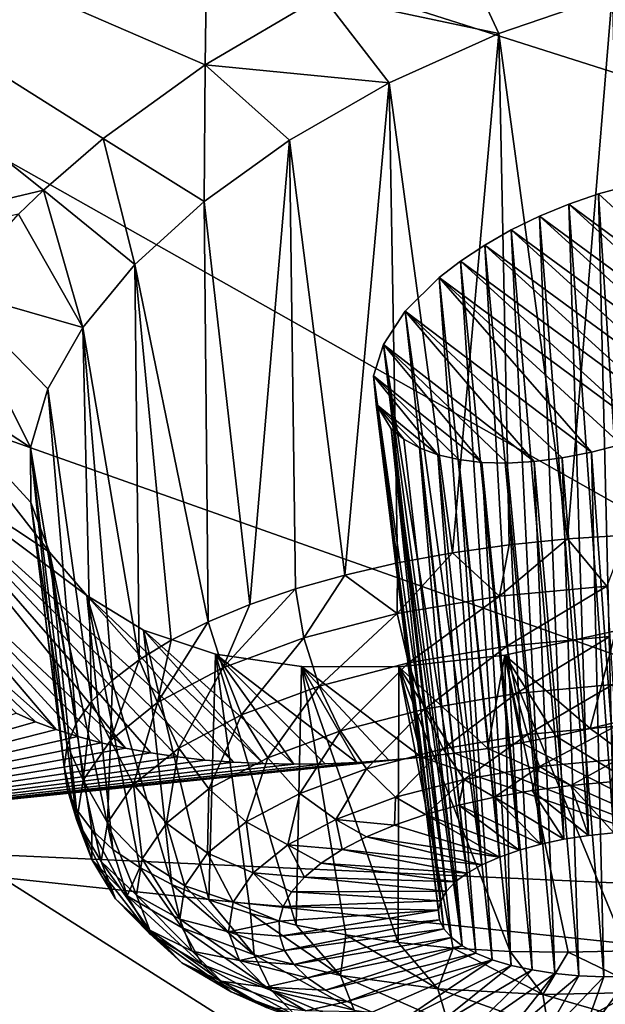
# Model space of a CAD drawing. Header units: metres. Extents: x -90 to 304, y -90 to 74.
# Tile 523 of 570: x 279.29 to 280.78, y 11.29 to 13.8. Entities that reach past the tile are written whole.
import ezdxf

# ---------------------------------------------------------------- set-up
doc = ezdxf.new("R2010")
doc.units = ezdxf.units.M
doc.layers.add('solid_21662050_350', color=7, linetype='CONTINUOUS')

msp = doc.modelspace()

# ---------------------------------------------------------------- linework, layer by layer
at = {"layer": 'solid_21662050_350'}
for points in [[(277.237579, 16.038656, 194.363098), (276.348846, 15.082067, 197.021774), (283.891937, 12.680805, 197.314789)], [(277.237579, 16.038656, 194.363098), (283.891937, 12.680805, 197.314789), (284.863373, 13.865532, 194.022339)], [(279.763, 13.682873, 149.396454), (277.98645, 14.453236, 147.214203), (279.78598, 15.352606, 146.836929)], [(280.060974, 13.859148, 149.284683), (279.763, 13.682873, 149.396454), (279.78598, 15.352606, 146.836929)], [(276.348846, 15.082067, 197.021774), (275.246063, 14.151441, 199.608353), (282.648102, 11.525713, 200.524902)], [(276.348846, 15.082067, 197.021774), (282.648102, 11.525713, 200.524902), (283.891937, 12.680805, 197.314789)], [(277.099335, 12.826838, 149.349594), (277.98645, 14.453236, 147.214203), (279.351044, 13.363732, 149.677231)], [(279.503052, 13.49483, 149.5513), (279.351044, 13.363732, 149.677231), (277.98645, 14.453236, 147.214203)], [(279.763, 13.682873, 149.396454), (279.503052, 13.49483, 149.5513), (277.98645, 14.453236, 147.214203)], [(275.246063, 14.151441, 199.608353), (273.935791, 13.252258, 202.10759), (281.139526, 10.40743, 203.632797)], [(275.246063, 14.151441, 199.608353), (281.139526, 10.40743, 203.632797), (282.648102, 11.525713, 200.524902)], [(280.510895, 13.762985, 149.689606), (280.060974, 13.859148, 149.284683), (280.392334, 14.018395, 149.221786)], [(280.510895, 13.762985, 149.689606), (280.392334, 14.018395, 149.221786), (280.799713, 13.862007, 149.698273)], [(280.231445, 13.636782, 149.731216), (279.763, 13.682873, 149.396454), (280.060974, 13.859148, 149.284683)], [(280.231445, 13.636782, 149.731216), (280.060974, 13.859148, 149.284683), (280.510895, 13.762985, 149.689606)], [(280.510895, 13.762985, 149.689606), (280.799713, 13.862007, 149.698273), (280.685852, 12.4741, 149.263397)], [(280.799713, 13.862007, 149.698273), (280.835632, 12.483336, 149.258499), (280.685852, 12.4741, 149.263397)], [(280.231445, 13.636782, 149.731216), (280.510895, 13.762985, 149.689606), (280.392883, 12.438678, 149.316635)], [(280.510895, 13.762985, 149.689606), (280.53772, 12.45916, 149.282852), (280.392883, 12.438678, 149.316635)], [(280.510895, 13.762985, 149.689606), (280.685852, 12.4741, 149.263397), (280.53772, 12.45916, 149.282852)], [(279.760437, 13.334905, 149.94902), (279.503052, 13.49483, 149.5513), (279.763, 13.682873, 149.396454)], [(279.760437, 13.334905, 149.94902), (279.763, 13.682873, 149.396454), (279.9776, 13.491232, 149.820145)], [(279.9776, 13.491232, 149.820145), (279.763, 13.682873, 149.396454), (280.231445, 13.636782, 149.731216)], [(279.9776, 13.491232, 149.820145), (280.231445, 13.636782, 149.731216), (280.119293, 12.382049, 149.425598)], [(280.231445, 13.636782, 149.731216), (280.252899, 12.41288, 149.364395), (280.119293, 12.382049, 149.425598)], [(280.231445, 13.636782, 149.731216), (280.392883, 12.438678, 149.316635), (280.252899, 12.41288, 149.364395)], [(279.58432, 13.173915, 150.110245), (279.351044, 13.363732, 149.677231), (279.503052, 13.49483, 149.5513)], [(279.58432, 13.173915, 150.110245), (279.503052, 13.49483, 149.5513), (279.760437, 13.334905, 149.94902)], [(279.760437, 13.334905, 149.94902), (279.9776, 13.491232, 149.820145), (279.877075, 12.306686, 149.58551)], [(279.9776, 13.491232, 149.820145), (279.993561, 12.34652, 149.499573), (279.877075, 12.306686, 149.58551)], [(279.9776, 13.491232, 149.820145), (280.119293, 12.382049, 149.425598), (279.993561, 12.34652, 149.499573)], [(277.099335, 12.826838, 149.349594), (279.351044, 13.363732, 149.677231), (279.287537, 13.302417, 149.740768)], [(279.451416, 13.013217, 150.296738), (279.287537, 13.302417, 149.740768), (279.351044, 13.363732, 149.677231)], [(279.451416, 13.013217, 150.296738), (279.351044, 13.363732, 149.677231), (279.58432, 13.173915, 150.110245)], [(280.841095, 13.374863, 150.492126), (280.765198, 13.354047, 150.482117), (280.869324, 11.728746, 149.964188)], [(280.841095, 13.374863, 150.492126), (281.229889, 12.92782, 151.431885), (280.765198, 13.354047, 150.482117)], [(279.58432, 13.173915, 150.110245), (279.760437, 13.334905, 149.94902), (279.771088, 12.262981, 149.682465)], [(279.760437, 13.334905, 149.94902), (279.877075, 12.306686, 149.58551), (279.771088, 12.262981, 149.682465)], [(280.765198, 13.354047, 150.482117), (280.689331, 13.32806, 150.48053), (280.804047, 11.725038, 149.96553)], [(280.765198, 13.354047, 150.482117), (281.229889, 12.92782, 151.431885), (280.689331, 13.32806, 150.48053)], [(280.765198, 13.354047, 150.482117), (280.804047, 11.725038, 149.96553), (280.869324, 11.728746, 149.964188)], [(280.689331, 13.32806, 150.48053), (280.614685, 13.297217, 150.487518), (280.739655, 11.718222, 149.974792)], [(280.689331, 13.32806, 150.48053), (281.174561, 12.884921, 151.469513), (280.614685, 13.297217, 150.487518)], [(280.689331, 13.32806, 150.48053), (280.739655, 11.718222, 149.974792), (280.804047, 11.725038, 149.96553)], [(280.689331, 13.32806, 150.48053), (281.229889, 12.92782, 151.431885), (281.174561, 12.884921, 151.469513)], [(279.451416, 13.013217, 150.296738), (279.117188, 13.10891, 149.959534), (279.287537, 13.302417, 149.740768)], [(280.614685, 13.297217, 150.487518), (280.542755, 13.262071, 150.503067), (280.677277, 11.708421, 149.991821)], [(280.614685, 13.297217, 150.487518), (281.112213, 12.843683, 151.500595), (280.542755, 13.262071, 150.503067)], [(280.614685, 13.297217, 150.487518), (280.677277, 11.708421, 149.991821), (280.739655, 11.718222, 149.974792)], [(280.614685, 13.297217, 150.487518), (281.174561, 12.884921, 151.469513), (281.112213, 12.843683, 151.500595)], [(280.542755, 13.262071, 150.503067), (280.475281, 13.223518, 150.526794), (280.617981, 11.695795, 150.016312)], [(280.542755, 13.262071, 150.503067), (281.044312, 12.805279, 151.524094), (280.475281, 13.223518, 150.526794)], [(280.542755, 13.262071, 150.503067), (280.617981, 11.695795, 150.016312), (280.677277, 11.708421, 149.991821)], [(280.542755, 13.262071, 150.503067), (281.112213, 12.843683, 151.500595), (281.044312, 12.805279, 151.524094)], [(273.935791, 13.252258, 202.10759), (272.42572, 12.389817, 204.504761), (279.375671, 9.332899, 206.619156)], [(273.935791, 13.252258, 202.10759), (279.375671, 9.332899, 206.619156), (281.139526, 10.40743, 203.632797)], [(280.475281, 13.223518, 150.526794), (280.41391, 13.18266, 150.557785), (280.562744, 11.680566, 150.047852)], [(280.475281, 13.223518, 150.526794), (280.972534, 12.770712, 151.539307), (280.41391, 13.18266, 150.557785)], [(280.475281, 13.223518, 150.526794), (280.562744, 11.680566, 150.047852), (280.617981, 11.695795, 150.016312)], [(280.475281, 13.223518, 150.526794), (281.044312, 12.805279, 151.524094), (280.972534, 12.770712, 151.539307)], [(280.41391, 13.18266, 150.557785), (280.359528, 13.140433, 150.595062), (280.512543, 11.662992, 150.085922)], [(280.41391, 13.18266, 150.557785), (280.898224, 12.740561, 151.546051), (280.359528, 13.140433, 150.595062)], [(280.41391, 13.18266, 150.557785), (280.512543, 11.662992, 150.085922), (280.562744, 11.680566, 150.047852)], [(280.41391, 13.18266, 150.557785), (280.972534, 12.770712, 151.539307), (280.898224, 12.740561, 151.546051)], [(279.451416, 13.013217, 150.296738), (279.58432, 13.173915, 150.110245), (279.595215, 12.165914, 149.90509)], [(279.58432, 13.173915, 150.110245), (279.676788, 12.215885, 149.789383), (279.595215, 12.165914, 149.90509)], [(279.58432, 13.173915, 150.110245), (279.771088, 12.262981, 149.682465), (279.676788, 12.215885, 149.789383)], [(280.359528, 13.140433, 150.595062), (280.27301, 13.054514, 150.684937), (280.468231, 11.643373, 150.129837)], [(280.359528, 13.140433, 150.595062), (280.747162, 12.695174, 151.534317), (280.27301, 13.054514, 150.684937)], [(280.359528, 13.140433, 150.595062), (280.468231, 11.643373, 150.129837), (280.512543, 11.662992, 150.085922)], [(280.359528, 13.140433, 150.595062), (280.898224, 12.740561, 151.546051), (280.822693, 12.71528, 151.544327)], [(280.359528, 13.140433, 150.595062), (280.822693, 12.71528, 151.544327), (280.747162, 12.695174, 151.534317)], [(279.318115, 12.707067, 150.722168), (278.994537, 12.91981, 150.1996), (279.117188, 13.10891, 149.959534)], [(279.362518, 12.856588, 150.502411), (279.117188, 13.10891, 149.959534), (279.451416, 13.013217, 150.296738)], [(279.318115, 12.707067, 150.722168), (279.117188, 13.10891, 149.959534), (279.362518, 12.856588, 150.502411)], [(280.27301, 13.054514, 150.684937), (280.217133, 12.970097, 150.790054), (280.430542, 11.622052, 150.178864)], [(280.27301, 13.054514, 150.684937), (280.600952, 12.671272, 151.490768), (280.217133, 12.970097, 150.790054)], [(280.27301, 13.054514, 150.684937), (280.430542, 11.622052, 150.178864), (280.468231, 11.643373, 150.129837)], [(280.27301, 13.054514, 150.684937), (280.747162, 12.695174, 151.534317), (280.672852, 12.680466, 151.516312)], [(280.27301, 13.054514, 150.684937), (280.672852, 12.680466, 151.516312), (280.600952, 12.671272, 151.490768)], [(279.362518, 12.856588, 150.502411), (279.451416, 13.013217, 150.296738), (279.473572, 12.059559, 150.1577)], [(279.451416, 13.013217, 150.296738), (279.527222, 12.113613, 150.028305), (279.473572, 12.059559, 150.1577)], [(279.451416, 13.013217, 150.296738), (279.595215, 12.165914, 149.90509), (279.527222, 12.113613, 150.028305)], [(280.217133, 12.970097, 150.790054), (280.192108, 12.890238, 150.905426), (280.377594, 11.575754, 150.288818)], [(280.217133, 12.970097, 150.790054), (280.46817, 12.669397, 151.419159), (280.192108, 12.890238, 150.905426)], [(280.217133, 12.970097, 150.790054), (280.377594, 11.575754, 150.288818), (280.400177, 11.599377, 150.232162)], [(280.217133, 12.970097, 150.790054), (280.400177, 11.599377, 150.232162), (280.430542, 11.622052, 150.178864)], [(280.217133, 12.970097, 150.790054), (280.600952, 12.671272, 151.490768), (280.53241, 12.667598, 151.458191)], [(280.217133, 12.970097, 150.790054), (280.53241, 12.667598, 151.458191), (280.46817, 12.669397, 151.419159)], [(279.366302, 12.440505, 151.186111), (278.919373, 12.737014, 150.457214), (278.994537, 12.91981, 150.1996)], [(279.318939, 12.567384, 150.951569), (278.994537, 12.91981, 150.1996), (279.318115, 12.707067, 150.722168)], [(279.366302, 12.440505, 151.186111), (278.994537, 12.91981, 150.1996), (279.318939, 12.567384, 150.951569)], [(280.192108, 12.890238, 150.905426), (280.3573, 11.527267, 150.408295), (280.36322, 11.551579, 150.34787)], [(280.192108, 12.890238, 150.905426), (280.198425, 12.817513, 151.027023), (280.3573, 11.527267, 150.408295)], [(280.192108, 12.890238, 150.905426), (280.36322, 11.551579, 150.34787), (280.377594, 11.575754, 150.288818)], [(280.192108, 12.890238, 150.905426), (280.46817, 12.669397, 151.419159), (280.409027, 12.67655, 151.374344)], [(280.192108, 12.890238, 150.905426), (280.409027, 12.67655, 151.374344), (280.355743, 12.688893, 151.324371)], [(280.192108, 12.890238, 150.905426), (280.355743, 12.688893, 151.324371), (280.198425, 12.817513, 151.027023)], [(279.318115, 12.707067, 150.722168), (279.362518, 12.856588, 150.502411), (279.434845, 12.004341, 150.29184)], [(279.362518, 12.856588, 150.502411), (279.473572, 12.059559, 150.1577), (279.434845, 12.004341, 150.29184)], [(280.198425, 12.817513, 151.027023), (280.371033, 11.479883, 150.529144), (280.359924, 11.503234, 150.469055)], [(280.198425, 12.817513, 151.027023), (280.237213, 12.75476, 151.150772), (280.371033, 11.479883, 150.529144)], [(280.198425, 12.817513, 151.027023), (280.359924, 11.503234, 150.469055), (280.3573, 11.527267, 150.408295)], [(280.198425, 12.817513, 151.027023), (280.355743, 12.688893, 151.324371), (280.30896, 12.706218, 151.269943)], [(280.198425, 12.817513, 151.027023), (280.30896, 12.706218, 151.269943), (280.269135, 12.728368, 151.211594)], [(280.198425, 12.817513, 151.027023), (280.269135, 12.728368, 151.211594), (280.237213, 12.75476, 151.150772)], [(280.237213, 12.75476, 151.150772), (280.417847, 11.436845, 150.643127), (280.390442, 11.457633, 150.587494)], [(280.237213, 12.75476, 151.150772), (280.269135, 12.728368, 151.211594), (280.417847, 11.436845, 150.643127)], [(280.237213, 12.75476, 151.150772), (280.390442, 11.457633, 150.587494), (280.371033, 11.479883, 150.529144)], [(278.919373, 12.737014, 150.457214), (279.559937, 11.940471, 152.122116), (278.89267, 12.564909, 150.725204)], [(278.919373, 12.737014, 150.457214), (279.836212, 11.904655, 152.332993), (279.763153, 11.910411, 152.28334)], [(279.462006, 12.330047, 151.420609), (279.836212, 11.904655, 152.332993), (278.919373, 12.737014, 150.457214)], [(278.919373, 12.737014, 150.457214), (279.763153, 11.910411, 152.28334), (279.692688, 11.918329, 152.231552)], [(278.919373, 12.737014, 150.457214), (279.692688, 11.918329, 152.231552), (279.624908, 11.928363, 152.17778)], [(278.919373, 12.737014, 150.457214), (279.624908, 11.928363, 152.17778), (279.559937, 11.940471, 152.122116)], [(279.462006, 12.330047, 151.420609), (278.919373, 12.737014, 150.457214), (279.366302, 12.440505, 151.186111)], [(279.318115, 12.707067, 150.722168), (279.411499, 11.948566, 150.429276), (279.403748, 11.892844, 150.568481)], [(279.318939, 12.567384, 150.951569), (279.318115, 12.707067, 150.722168), (279.403748, 11.892844, 150.568481)], [(279.318115, 12.707067, 150.722168), (279.434845, 12.004341, 150.29184), (279.411499, 11.948566, 150.429276)], [(280.269135, 12.728368, 151.211594), (280.30896, 12.706218, 151.269943), (280.417847, 11.436845, 150.643127)], [(280.30896, 12.706218, 151.269943), (280.452759, 11.417886, 150.695084), (280.417847, 11.436845, 150.643127)], [(280.355743, 12.688893, 151.324371), (280.452759, 11.417886, 150.695084), (280.30896, 12.706218, 151.269943)], [(280.747162, 12.695174, 151.534317), (280.822693, 12.71528, 151.544327), (280.843933, 11.35834, 150.892715)], [(280.355743, 12.688893, 151.324371), (280.494568, 11.401075, 150.742477), (280.452759, 11.417886, 150.695084)], [(280.355743, 12.688893, 151.324371), (280.409027, 12.67655, 151.374344), (280.494568, 11.401075, 150.742477)], [(280.600952, 12.671272, 151.490768), (280.672852, 12.680466, 151.516312), (280.715118, 11.360438, 150.871674)], [(280.672852, 12.680466, 151.516312), (280.747162, 12.695174, 151.534317), (280.77887, 11.3578, 150.886108)], [(280.672852, 12.680466, 151.516312), (280.77887, 11.3578, 150.886108), (280.715118, 11.360438, 150.871674)], [(280.747162, 12.695174, 151.534317), (280.843933, 11.35834, 150.892715), (280.77887, 11.3578, 150.886108)], [(280.409027, 12.67655, 151.374344), (280.542572, 11.386703, 150.7845), (280.494568, 11.401075, 150.742477)], [(280.409027, 12.67655, 151.374344), (280.46817, 12.669397, 151.419159), (280.542572, 11.386703, 150.7845)], [(280.46817, 12.669397, 151.419159), (280.595947, 11.375016, 150.820435), (280.542572, 11.386703, 150.7845)], [(280.46817, 12.669397, 151.419159), (280.53241, 12.667598, 151.458191), (280.595947, 11.375016, 150.820435)], [(280.53241, 12.667598, 151.458191), (280.600952, 12.671272, 151.490768), (280.653809, 11.366209, 150.849655)], [(280.53241, 12.667598, 151.458191), (280.653809, 11.366209, 150.849655), (280.595947, 11.375016, 150.820435)], [(280.600952, 12.671272, 151.490768), (280.715118, 11.360438, 150.871674), (280.653809, 11.366209, 150.849655)], [(278.89267, 12.564909, 150.725204), (279.559937, 11.940471, 152.122116), (279.497925, 11.954568, 152.064819)], [(278.89267, 12.564909, 150.725204), (279.497925, 11.954568, 152.064819), (279.438995, 11.970596, 152.005997)], [(278.89267, 12.564909, 150.725204), (279.438995, 11.970596, 152.005997), (279.38324, 11.988482, 151.945847)], [(278.89267, 12.564909, 150.725204), (279.38324, 11.988482, 151.945847), (278.915283, 12.402999, 151.004379)], [(279.318939, 12.567384, 150.951569), (279.411713, 11.837786, 150.707932), (279.435303, 11.783995, 150.846115)], [(279.366302, 12.440505, 151.186111), (279.318939, 12.567384, 150.951569), (279.435303, 11.783995, 150.846115)], [(279.318939, 12.567384, 150.951569), (279.403748, 11.892844, 150.568481), (279.411713, 11.837786, 150.707932)], [(280.786102, 12.353929, 149.235672), (280.685852, 12.4741, 149.263397), (280.835632, 12.483336, 149.258499)], [(280.512817, 12.328393, 149.266464), (280.392883, 12.438678, 149.316635), (280.53772, 12.45916, 149.282852)], [(280.512817, 12.328393, 149.266464), (280.53772, 12.45916, 149.282852), (280.685852, 12.4741, 149.263397)], [(280.786102, 12.353929, 149.235672), (280.512817, 12.328393, 149.266464), (280.685852, 12.4741, 149.263397)], [(279.366302, 12.440505, 151.186111), (279.474213, 11.73206, 150.981491), (279.528076, 11.682551, 151.11261)], [(279.462006, 12.330047, 151.420609), (279.366302, 12.440505, 151.186111), (279.528076, 11.682551, 151.11261)], [(279.366302, 12.440505, 151.186111), (279.435303, 11.783995, 150.846115), (279.474213, 11.73206, 150.981491)], [(280.252197, 12.28394, 149.346375), (280.252899, 12.41288, 149.364395), (280.392883, 12.438678, 149.316635)], [(280.512817, 12.328393, 149.266464), (280.252197, 12.28394, 149.346375), (280.392883, 12.438678, 149.316635)], [(278.915283, 12.402999, 151.004379), (279.38324, 11.988482, 151.945847), (279.33075, 12.008114, 151.884628)], [(278.915283, 12.402999, 151.004379), (279.33075, 12.008114, 151.884628), (279.281616, 12.029467, 151.822388)], [(280.252197, 12.28394, 149.346375), (280.119293, 12.382049, 149.425598), (280.252899, 12.41288, 149.364395)], [(272.42572, 12.389817, 204.504761), (277.367462, 8.308791, 209.465454), (279.375671, 9.332899, 206.619156)], [(280.014252, 12.222281, 149.472351), (279.993561, 12.34652, 149.499573), (280.119293, 12.382049, 149.425598)], [(280.252197, 12.28394, 149.346375), (280.014252, 12.222281, 149.472351), (280.119293, 12.382049, 149.425598)], [(280.531464, 12.200563, 149.275558), (280.512817, 12.328393, 149.266464), (280.786102, 12.353929, 149.235672)], [(280.531464, 12.200563, 149.275558), (280.786102, 12.353929, 149.235672), (280.79364, 12.225062, 149.246017)], [(279.462006, 12.330047, 151.420609), (279.911591, 11.90112, 152.380295), (279.836212, 11.904655, 152.332993)], [(279.462006, 12.330047, 151.420609), (279.605682, 12.241431, 151.645691), (279.911591, 11.90112, 152.380295)], [(279.462006, 12.330047, 151.420609), (279.67804, 11.592946, 151.356339), (279.605682, 12.241431, 151.645691)], [(279.462006, 12.330047, 151.420609), (279.596252, 11.636009, 151.238007), (279.67804, 11.592946, 151.356339)], [(279.462006, 12.330047, 151.420609), (279.528076, 11.682551, 151.11261), (279.596252, 11.636009, 151.238007)], [(279.808136, 12.145784, 149.639526), (279.877075, 12.306686, 149.58551), (279.993561, 12.34652, 149.499573)], [(280.014252, 12.222281, 149.472351), (279.808136, 12.145784, 149.639526), (279.993561, 12.34652, 149.499573)], [(280.281433, 12.157919, 149.352219), (280.252197, 12.28394, 149.346375), (280.512817, 12.328393, 149.266464)], [(280.281433, 12.157919, 149.352219), (280.512817, 12.328393, 149.266464), (280.531464, 12.200563, 149.275558)], [(279.808136, 12.145784, 149.639526), (279.771088, 12.262981, 149.682465), (279.877075, 12.306686, 149.58551)], [(280.053162, 12.098765, 149.473068), (280.014252, 12.222281, 149.472351), (280.252197, 12.28394, 149.346375)], [(280.053162, 12.098765, 149.473068), (280.252197, 12.28394, 149.346375), (280.281433, 12.157919, 149.352219)], [(279.641785, 12.057389, 149.841507), (279.676788, 12.215885, 149.789383), (279.771088, 12.262981, 149.682465)], [(279.808136, 12.145784, 149.639526), (279.641785, 12.057389, 149.841507), (279.771088, 12.262981, 149.682465)], [(279.605682, 12.241431, 151.645691), (279.989075, 11.899833, 152.425095), (279.911591, 11.90112, 152.380295)], [(279.789307, 12.180573, 151.847198), (279.989075, 11.899833, 152.425095), (279.605682, 12.241431, 151.645691)], [(279.772522, 11.553832, 151.466263), (279.605682, 12.241431, 151.645691), (279.67804, 11.592946, 151.356339)], [(279.789307, 12.180573, 151.847198), (279.605682, 12.241431, 151.645691), (279.772522, 11.553832, 151.466263)], [(280.809296, 12.239904, 152.316895), (280.744019, 11.99071, 152.693802), (280.526672, 12.177946, 152.260406)], [(280.809296, 12.239904, 152.316895), (280.526672, 12.177946, 152.260406), (280.837738, 11.423529, 151.924347)], [(280.809296, 12.239904, 152.316895), (280.832611, 12.012303, 152.707794), (280.744019, 11.99071, 152.693802)], [(279.641785, 12.057389, 149.841507), (279.595215, 12.165914, 149.90509), (279.676788, 12.215885, 149.789383)], [(279.855438, 12.025378, 149.633469), (279.808136, 12.145784, 149.639526), (280.014252, 12.222281, 149.472351)], [(279.855438, 12.025378, 149.633469), (280.014252, 12.222281, 149.472351), (280.053162, 12.098765, 149.473068)], [(280.531464, 12.200563, 149.275558), (280.79364, 12.225062, 149.246017), (280.555786, 12.080256, 149.316849)], [(280.79364, 12.225062, 149.246017), (280.801422, 12.103209, 149.289169), (280.555786, 12.080256, 149.316849)], [(279.789307, 12.180573, 151.847198), (279.772522, 11.553832, 151.466263), (279.878662, 11.519095, 151.56662)], [(279.789307, 12.180573, 151.847198), (280.149292, 11.904098, 152.506393), (280.068451, 11.900825, 152.467194)], [(280.008514, 12.148761, 152.02066), (280.149292, 11.904098, 152.506393), (279.789307, 12.180573, 151.847198)], [(279.789307, 12.180573, 151.847198), (280.068451, 11.900825, 152.467194), (279.989075, 11.899833, 152.425095)], [(279.789307, 12.180573, 151.847198), (279.878662, 11.519095, 151.56662), (279.9953, 11.489119, 151.656296)], [(280.008514, 12.148761, 152.02066), (279.789307, 12.180573, 151.847198), (279.9953, 11.489119, 151.656296)], [(280.526672, 12.177946, 152.260406), (280.483307, 11.939854, 152.63237), (280.256805, 12.147579, 152.160172)], [(280.526672, 12.177946, 152.260406), (280.256805, 12.147579, 152.160172), (280.539795, 11.422511, 151.890442)], [(280.281433, 12.157919, 149.352219), (280.531464, 12.200563, 149.275558), (280.321503, 12.040298, 149.388672)], [(280.531464, 12.200563, 149.275558), (280.555786, 12.080256, 149.316849), (280.321503, 12.040298, 149.388672)], [(280.526672, 12.177946, 152.260406), (280.569244, 11.954488, 152.656036), (280.483307, 11.939854, 152.63237)], [(280.526672, 12.177946, 152.260406), (280.744019, 11.99071, 152.693802), (280.656158, 11.971436, 152.676514)], [(280.526672, 12.177946, 152.260406), (280.656158, 11.971436, 152.676514), (280.569244, 11.954488, 152.656036)], [(280.526672, 12.177946, 152.260406), (280.687958, 11.420098, 151.914642), (280.837738, 11.423529, 151.924347)], [(280.526672, 12.177946, 152.260406), (280.539795, 11.422511, 151.890442), (280.687958, 11.420098, 151.914642)], [(279.521545, 11.960492, 150.070496), (279.527222, 12.113613, 150.028305), (279.595215, 12.165914, 149.90509)], [(279.641785, 12.057389, 149.841507), (279.521545, 11.960492, 150.070496), (279.595215, 12.165914, 149.90509)], [(280.053162, 12.098765, 149.473068), (280.281433, 12.157919, 149.352219), (280.107635, 11.984873, 149.501907)], [(280.281433, 12.157919, 149.352219), (280.321503, 12.040298, 149.388672), (280.107635, 11.984873, 149.501907)], [(279.695831, 11.940577, 149.827225), (279.641785, 12.057389, 149.841507), (279.808136, 12.145784, 149.639526)], [(279.695831, 11.940577, 149.827225), (279.808136, 12.145784, 149.639526), (279.855438, 12.025378, 149.633469)], [(280.008514, 12.148761, 152.02066), (279.9953, 11.489119, 151.656296), (280.121155, 11.464229, 151.734299)], [(280.008514, 12.148761, 152.02066), (280.314423, 11.917457, 152.575653), (280.231384, 11.909651, 152.542587)], [(280.256805, 12.147579, 152.160172), (280.314423, 11.917457, 152.575653), (280.008514, 12.148761, 152.02066)], [(280.008514, 12.148761, 152.02066), (280.231384, 11.909651, 152.542587), (280.149292, 11.904098, 152.506393)], [(280.008514, 12.148761, 152.02066), (280.121155, 11.464229, 151.734299), (280.254822, 11.444697, 151.799774)], [(280.256805, 12.147579, 152.160172), (280.008514, 12.148761, 152.02066), (280.254822, 11.444697, 151.799774)], [(280.256805, 12.147579, 152.160172), (280.254822, 11.444697, 151.799774), (280.394897, 11.430741, 151.85202)], [(280.256805, 12.147579, 152.160172), (280.483307, 11.939854, 152.63237), (280.398407, 11.927522, 152.605576)], [(280.256805, 12.147579, 152.160172), (280.398407, 11.927522, 152.605576), (280.314423, 11.917457, 152.575653)], [(280.256805, 12.147579, 152.160172), (280.394897, 11.430741, 151.85202), (280.539795, 11.422511, 151.890442)], [(279.521545, 11.960492, 150.070496), (279.473572, 12.059559, 150.1577), (279.527222, 12.113613, 150.028305)], [(280.555786, 12.080256, 149.316849), (280.801422, 12.103209, 149.289169), (280.584167, 11.975538, 149.387543)], [(280.801422, 12.103209, 149.289169), (280.80899, 11.996547, 149.362213), (280.584167, 11.975538, 149.387543)], [(279.855438, 12.025378, 149.633469), (280.053162, 12.098765, 149.473068), (279.922363, 11.91611, 149.652191)], [(280.053162, 12.098765, 149.473068), (280.107635, 11.984873, 149.501907), (279.922363, 11.91611, 149.652191)], [(280.321503, 12.040298, 149.388672), (280.555786, 12.080256, 149.316849), (280.369751, 11.938969, 149.453293)], [(280.555786, 12.080256, 149.316849), (280.584167, 11.975538, 149.387543), (280.369751, 11.938969, 149.453293)], [(279.452087, 11.858819, 150.317734), (279.434845, 12.004341, 150.29184), (279.473572, 12.059559, 150.1577)], [(279.521545, 11.960492, 150.070496), (279.452087, 11.858819, 150.317734), (279.473572, 12.059559, 150.1577)], [(279.580475, 11.847619, 150.046921), (279.521545, 11.960492, 150.070496), (279.641785, 12.057389, 149.841507)], [(279.580475, 11.847619, 150.046921), (279.641785, 12.057389, 149.841507), (279.695831, 11.940577, 149.827225)], [(278.297119, 11.711444, 151.832794), (279.281616, 12.029467, 151.822388), (279.33075, 12.008114, 151.884628)], [(280.107635, 11.984873, 149.501907), (280.321503, 12.040298, 149.388672), (280.174011, 11.888243, 149.556931)], [(280.321503, 12.040298, 149.388672), (280.369751, 11.938969, 149.453293), (280.174011, 11.888243, 149.556931)], [(278.297119, 11.711444, 151.832794), (279.33075, 12.008114, 151.884628), (279.38324, 11.988482, 151.945847)], [(279.452087, 11.858819, 150.317734), (279.411499, 11.948566, 150.429276), (279.434845, 12.004341, 150.29184)], [(279.695831, 11.940577, 149.827225), (279.855438, 12.025378, 149.633469), (279.772827, 11.836653, 149.83374)], [(279.855438, 12.025378, 149.633469), (279.922363, 11.91611, 149.652191), (279.772827, 11.836653, 149.83374)], [(280.744019, 11.99071, 152.693802), (280.832611, 12.012303, 152.707794), (281.308044, 11.574668, 153.715073)], [(278.297119, 11.711444, 151.832794), (279.38324, 11.988482, 151.945847), (279.438995, 11.970596, 152.005997)], [(279.922363, 11.91611, 149.652191), (280.107635, 11.984873, 149.501907), (280.004456, 11.82531, 149.694458)], [(280.107635, 11.984873, 149.501907), (280.174011, 11.888243, 149.556931), (280.004456, 11.82531, 149.694458)], [(280.584167, 11.975538, 149.387543), (280.80899, 11.996547, 149.362213), (280.614716, 11.893436, 149.482925)], [(280.80899, 11.996547, 149.362213), (280.815796, 11.912228, 149.460266), (280.614716, 11.893436, 149.482925)], [(280.656158, 11.971436, 152.676514), (280.744019, 11.99071, 152.693802), (281.308044, 11.574668, 153.715073)], [(278.297119, 11.711444, 151.832794), (279.438995, 11.970596, 152.005997), (279.497925, 11.954568, 152.064819)], [(278.297119, 11.711444, 151.832794), (279.497925, 11.954568, 152.064819), (279.559937, 11.940471, 152.122116)], [(279.513855, 11.750078, 150.284088), (279.452087, 11.858819, 150.317734), (279.521545, 11.960492, 150.070496)], [(279.513855, 11.750078, 150.284088), (279.521545, 11.960492, 150.070496), (279.580475, 11.847619, 150.046921)], [(280.369751, 11.938969, 149.453293), (280.584167, 11.975538, 149.387543), (280.422943, 11.860728, 149.541733)], [(280.584167, 11.975538, 149.387543), (280.614716, 11.893436, 149.482925), (280.422943, 11.860728, 149.541733)], [(280.483307, 11.939854, 152.63237), (280.569244, 11.954488, 152.656036), (281.308044, 11.574668, 153.715073)], [(280.569244, 11.954488, 152.656036), (280.656158, 11.971436, 152.676514), (281.308044, 11.574668, 153.715073)], [(278.297119, 11.711444, 151.832794), (279.559937, 11.940471, 152.122116), (279.624908, 11.928363, 152.17778)], [(278.297119, 11.711444, 151.832794), (279.624908, 11.928363, 152.17778), (279.692688, 11.918329, 152.231552)], [(279.436035, 11.756274, 150.573685), (279.403748, 11.892844, 150.568481), (279.411499, 11.948566, 150.429276)], [(279.452087, 11.858819, 150.317734), (279.436035, 11.756274, 150.573685), (279.411499, 11.948566, 150.429276)], [(279.580475, 11.847619, 150.046921), (279.695831, 11.940577, 149.827225), (279.664734, 11.749553, 150.039581)], [(279.695831, 11.940577, 149.827225), (279.772827, 11.836653, 149.83374), (279.664734, 11.749553, 150.039581)], [(280.174011, 11.888243, 149.556931), (280.369751, 11.938969, 149.453293), (280.247864, 11.815357, 149.63443)], [(280.369751, 11.938969, 149.453293), (280.422943, 11.860728, 149.541733), (280.247864, 11.815357, 149.63443)], [(280.314423, 11.917457, 152.575653), (280.398407, 11.927522, 152.605576), (281.308044, 11.574668, 153.715073)], [(280.398407, 11.927522, 152.605576), (280.483307, 11.939854, 152.63237), (281.308044, 11.574668, 153.715073)], [(278.297119, 11.711444, 151.832794), (279.692688, 11.918329, 152.231552), (279.763153, 11.910411, 152.28334)], [(278.297119, 11.711444, 151.832794), (280.314423, 11.917457, 152.575653), (281.308044, 11.574668, 153.715073)], [(278.297119, 11.711444, 151.832794), (280.231384, 11.909651, 152.542587), (280.314423, 11.917457, 152.575653)], [(278.297119, 11.711444, 151.832794), (279.763153, 11.910411, 152.28334), (279.836212, 11.904655, 152.332993)], [(278.297119, 11.711444, 151.832794), (280.149292, 11.904098, 152.506393), (280.231384, 11.909651, 152.542587)], [(278.297119, 11.711444, 151.832794), (279.836212, 11.904655, 152.332993), (279.911591, 11.90112, 152.380295)], [(278.297119, 11.711444, 151.832794), (280.068451, 11.900825, 152.467194), (280.149292, 11.904098, 152.506393)], [(278.297119, 11.711444, 151.832794), (279.911591, 11.90112, 152.380295), (279.989075, 11.899833, 152.425095)], [(278.297119, 11.711444, 151.832794), (279.989075, 11.899833, 152.425095), (280.068451, 11.900825, 152.467194)], [(279.772827, 11.836653, 149.83374), (279.922363, 11.91611, 149.652191), (279.867584, 11.752589, 149.860626)], [(279.922363, 11.91611, 149.652191), (280.004456, 11.82531, 149.694458), (279.867584, 11.752589, 149.860626)], [(280.614716, 11.893436, 149.482925), (280.815796, 11.912228, 149.460266), (280.695099, 11.845478, 149.587509)], [(280.815796, 11.912228, 149.460266), (280.79599, 11.854375, 149.577484), (280.695099, 11.845478, 149.587509)], [(279.436035, 11.756274, 150.573685), (279.411713, 11.837786, 150.707932), (279.403748, 11.892844, 150.568481)], [(280.004456, 11.82531, 149.694458), (280.174011, 11.888243, 149.556931), (280.096191, 11.759068, 149.757446)], [(280.174011, 11.888243, 149.556931), (280.247864, 11.815357, 149.63443), (280.096191, 11.759068, 149.757446)], [(280.422943, 11.860728, 149.541733), (280.614716, 11.893436, 149.482925), (280.500641, 11.81566, 149.638718)], [(280.614716, 11.893436, 149.482925), (280.596222, 11.832519, 149.608017), (280.500641, 11.81566, 149.638718)], [(280.614716, 11.893436, 149.482925), (280.695099, 11.845478, 149.587509), (280.596222, 11.832519, 149.608017)], [(279.498444, 11.651702, 150.529633), (279.436035, 11.756274, 150.573685), (279.452087, 11.858819, 150.317734)], [(279.498444, 11.651702, 150.529633), (279.452087, 11.858819, 150.317734), (279.513855, 11.750078, 150.284088)], [(280.247864, 11.815357, 149.63443), (280.422943, 11.860728, 149.541733), (280.324127, 11.771134, 149.729111)], [(280.422943, 11.860728, 149.541733), (280.409576, 11.795112, 149.67926), (280.324127, 11.771134, 149.729111)], [(280.422943, 11.860728, 149.541733), (280.500641, 11.81566, 149.638718), (280.409576, 11.795112, 149.67926)], [(280.804047, 11.725038, 149.96553), (280.695099, 11.845478, 149.587509), (280.79599, 11.854375, 149.577484)], [(279.47406, 11.656801, 150.828522), (279.435303, 11.783995, 150.846115), (279.411713, 11.837786, 150.707932)], [(279.436035, 11.756274, 150.573685), (279.47406, 11.656801, 150.828522), (279.411713, 11.837786, 150.707932)], [(279.513855, 11.750078, 150.284088), (279.580475, 11.847619, 150.046921), (279.602295, 11.658159, 150.261826)], [(279.580475, 11.847619, 150.046921), (279.664734, 11.749553, 150.039581), (279.602295, 11.658159, 150.261826)], [(279.664734, 11.749553, 150.039581), (279.772827, 11.836653, 149.83374), (279.768677, 11.672874, 150.049011)], [(279.772827, 11.836653, 149.83374), (279.867584, 11.752589, 149.860626), (279.768677, 11.672874, 150.049011)], [(279.867584, 11.752589, 149.860626), (280.004456, 11.82531, 149.694458), (279.973785, 11.694025, 149.906052)], [(280.004456, 11.82531, 149.694458), (280.096191, 11.759068, 149.757446), (279.973785, 11.694025, 149.906052)], [(280.677277, 11.708421, 149.991821), (280.500641, 11.81566, 149.638718), (280.596222, 11.832519, 149.608017)], [(280.739655, 11.718222, 149.974792), (280.596222, 11.832519, 149.608017), (280.695099, 11.845478, 149.587509)], [(280.739655, 11.718222, 149.974792), (280.677277, 11.708421, 149.991821), (280.596222, 11.832519, 149.608017)], [(280.804047, 11.725038, 149.96553), (280.739655, 11.718222, 149.974792), (280.695099, 11.845478, 149.587509)], [(280.096191, 11.759068, 149.757446), (280.247864, 11.815357, 149.63443), (280.245392, 11.744029, 149.787643)], [(280.247864, 11.815357, 149.63443), (280.324127, 11.771134, 149.729111), (280.245392, 11.744029, 149.787643)], [(280.617981, 11.695795, 150.016312), (280.409576, 11.795112, 149.67926), (280.500641, 11.81566, 149.638718)], [(280.677277, 11.708421, 149.991821), (280.617981, 11.695795, 150.016312), (280.500641, 11.81566, 149.638718)], [(279.47406, 11.656801, 150.828522), (279.474213, 11.73206, 150.981491), (279.435303, 11.783995, 150.846115)], [(280.562744, 11.680566, 150.047852), (280.324127, 11.771134, 149.729111), (280.409576, 11.795112, 149.67926)], [(280.617981, 11.695795, 150.016312), (280.562744, 11.680566, 150.047852), (280.409576, 11.795112, 149.67926)], [(279.534912, 11.556273, 150.774124), (279.47406, 11.656801, 150.828522), (279.436035, 11.756274, 150.573685)], [(279.534912, 11.556273, 150.774124), (279.436035, 11.756274, 150.573685), (279.498444, 11.651702, 150.529633)], [(279.498444, 11.651702, 150.529633), (279.513855, 11.750078, 150.284088), (279.587891, 11.565984, 150.491898)], [(279.513855, 11.750078, 150.284088), (279.602295, 11.658159, 150.261826), (279.587891, 11.565984, 150.491898)], [(279.768677, 11.672874, 150.049011), (279.867584, 11.752589, 149.860626), (279.885315, 11.622725, 150.07457)], [(279.867584, 11.752589, 149.860626), (279.973785, 11.694025, 149.906052), (279.885315, 11.622725, 150.07457)], [(279.973785, 11.694025, 149.906052), (280.096191, 11.759068, 149.757446), (280.111908, 11.681832, 149.92775)], [(280.096191, 11.759068, 149.757446), (280.174347, 11.714136, 149.854141), (280.111908, 11.681832, 149.92775)], [(280.096191, 11.759068, 149.757446), (280.245392, 11.744029, 149.787643), (280.174347, 11.714136, 149.854141)], [(280.512543, 11.662992, 150.085922), (280.245392, 11.744029, 149.787643), (280.324127, 11.771134, 149.729111)], [(280.562744, 11.680566, 150.047852), (280.512543, 11.662992, 150.085922), (280.324127, 11.771134, 149.729111)], [(279.47406, 11.656801, 150.828522), (279.564636, 11.56422, 151.072464), (279.474213, 11.73206, 150.981491)], [(279.564636, 11.56422, 151.072464), (279.528076, 11.682551, 151.11261), (279.474213, 11.73206, 150.981491)], [(279.602295, 11.658159, 150.261826), (279.664734, 11.749553, 150.039581), (279.711517, 11.589229, 150.252411)], [(279.664734, 11.749553, 150.039581), (279.768677, 11.672874, 150.049011), (279.711517, 11.589229, 150.252411)], [(280.512543, 11.662992, 150.085922), (280.174347, 11.714136, 149.854141), (280.245392, 11.744029, 149.787643)], [(276.519989, 10.68705, 152.691757), (278.297119, 11.711444, 151.832794), (279.434357, 10.541283, 154.452988)], [(278.297119, 11.711444, 151.832794), (281.308044, 11.574668, 153.715073), (281.041321, 11.42034, 153.824722)], [(278.297119, 11.711444, 151.832794), (281.041321, 11.42034, 153.824722), (279.434357, 10.541283, 154.452988)], [(280.468231, 11.643373, 150.129837), (280.111908, 11.681832, 149.92775), (280.174347, 11.714136, 149.854141)], [(280.512543, 11.662992, 150.085922), (280.468231, 11.643373, 150.129837), (280.174347, 11.714136, 149.854141)], [(279.564636, 11.56422, 151.072464), (279.596252, 11.636009, 151.238007), (279.528076, 11.682551, 151.11261)], [(279.885315, 11.622725, 150.07457), (279.973785, 11.694025, 149.906052), (280.015808, 11.61164, 150.092545)], [(279.973785, 11.694025, 149.906052), (280.058838, 11.647523, 150.007553), (280.015808, 11.61164, 150.092545)], [(279.973785, 11.694025, 149.906052), (280.111908, 11.681832, 149.92775), (280.058838, 11.647523, 150.007553)], [(280.430542, 11.622052, 150.178864), (280.058838, 11.647523, 150.007553), (280.111908, 11.681832, 149.92775)], [(280.468231, 11.643373, 150.129837), (280.430542, 11.622052, 150.178864), (280.111908, 11.681832, 149.92775)], [(279.621826, 11.467456, 151.008148), (279.564636, 11.56422, 151.072464), (279.47406, 11.656801, 150.828522)], [(279.621826, 11.467456, 151.008148), (279.47406, 11.656801, 150.828522), (279.534912, 11.556273, 150.774124)], [(279.498444, 11.651702, 150.529633), (279.587891, 11.565984, 150.491898), (279.62204, 11.476567, 150.720963)], [(279.534912, 11.556273, 150.774124), (279.498444, 11.651702, 150.529633), (279.62204, 11.476567, 150.720963)], [(279.587891, 11.565984, 150.491898), (279.602295, 11.658159, 150.261826), (279.698334, 11.504869, 150.462967)], [(279.602295, 11.658159, 150.261826), (279.711517, 11.589229, 150.252411), (279.698334, 11.504869, 150.462967)], [(279.711517, 11.589229, 150.252411), (279.768677, 11.672874, 150.049011), (279.834198, 11.547911, 150.256485)], [(279.768677, 11.672874, 150.049011), (279.885315, 11.622725, 150.07457), (279.834198, 11.547911, 150.256485)], [(279.564636, 11.56422, 151.072464), (279.704346, 11.482092, 151.296127), (279.596252, 11.636009, 151.238007)], [(279.704346, 11.482092, 151.296127), (279.67804, 11.592946, 151.356339), (279.596252, 11.636009, 151.238007)], [(280.400177, 11.599377, 150.232162), (280.015808, 11.61164, 150.092545), (280.058838, 11.647523, 150.007553)], [(280.430542, 11.622052, 150.178864), (280.400177, 11.599377, 150.232162), (280.058838, 11.647523, 150.007553)], [(279.834198, 11.547911, 150.256485), (279.885315, 11.622725, 150.07457), (279.961945, 11.536972, 150.273743)], [(279.885315, 11.622725, 150.07457), (279.983368, 11.574635, 150.181641), (279.961945, 11.536972, 150.273743)], [(279.885315, 11.622725, 150.07457), (280.015808, 11.61164, 150.092545), (279.983368, 11.574635, 150.181641)], [(280.377594, 11.575754, 150.288818), (279.983368, 11.574635, 150.181641), (280.015808, 11.61164, 150.092545)], [(280.400177, 11.599377, 150.232162), (280.377594, 11.575754, 150.288818), (280.015808, 11.61164, 150.092545)], [(279.887756, 11.413569, 151.490906), (279.772522, 11.553832, 151.466263), (279.67804, 11.592946, 151.356339)], [(279.704346, 11.482092, 151.296127), (279.887756, 11.413569, 151.490906), (279.67804, 11.592946, 151.356339)], [(279.698334, 11.504869, 150.462967), (279.711517, 11.589229, 150.252411), (279.822388, 11.472456, 150.444809)], [(279.711517, 11.589229, 150.252411), (279.834198, 11.547911, 150.256485), (279.822388, 11.472456, 150.444809)], [(280.36322, 11.551579, 150.34787), (279.961945, 11.536972, 150.273743), (279.983368, 11.574635, 150.181641)], [(280.377594, 11.575754, 150.288818), (280.36322, 11.551579, 150.34787), (279.983368, 11.574635, 150.181641)], [(279.534912, 11.556273, 150.774124), (279.62204, 11.476567, 150.720963), (279.703491, 11.393348, 150.940247)], [(279.621826, 11.467456, 151.008148), (279.534912, 11.556273, 150.774124), (279.703491, 11.393348, 150.940247)], [(279.564636, 11.56422, 151.072464), (279.755829, 11.388665, 151.222717), (279.704346, 11.482092, 151.296127)], [(279.621826, 11.467456, 151.008148), (279.755829, 11.388665, 151.222717), (279.564636, 11.56422, 151.072464)], [(279.587891, 11.565984, 150.491898), (279.698334, 11.504869, 150.462967), (279.729614, 11.423033, 150.672623)], [(279.62204, 11.476567, 150.720963), (279.587891, 11.565984, 150.491898), (279.729614, 11.423033, 150.672623)], [(279.887756, 11.413569, 151.490906), (279.878662, 11.519095, 151.56662), (279.772522, 11.553832, 151.466263)], [(280.36322, 11.551579, 150.34787), (280.3573, 11.527267, 150.408295), (279.961945, 11.536972, 150.273743)], [(279.822388, 11.472456, 150.444809), (279.834198, 11.547911, 150.256485), (279.951752, 11.499126, 150.367691)], [(279.834198, 11.547911, 150.256485), (279.961945, 11.536972, 150.273743), (279.951752, 11.499126, 150.367691)], [(280.3573, 11.527267, 150.408295), (279.951752, 11.499126, 150.367691), (279.961945, 11.536972, 150.273743)], [(280.3573, 11.527267, 150.408295), (279.952972, 11.461573, 150.462296), (279.951752, 11.499126, 150.367691)], [(280.3573, 11.527267, 150.408295), (280.359924, 11.503234, 150.469055), (279.952972, 11.461573, 150.462296)], [(279.698334, 11.504869, 150.462967), (279.822388, 11.472456, 150.444809), (279.850372, 11.399261, 150.632339)], [(279.729614, 11.423033, 150.672623), (279.698334, 11.504869, 150.462967), (279.850372, 11.399261, 150.632339)], [(279.822388, 11.472456, 150.444809), (279.951752, 11.499126, 150.367691), (279.952972, 11.461573, 150.462296)], [(280.10788, 11.361288, 151.649338), (279.9953, 11.489119, 151.656296), (279.878662, 11.519095, 151.56662)], [(279.887756, 11.413569, 151.490906), (280.10788, 11.361288, 151.649338), (279.878662, 11.519095, 151.56662)], [(280.359924, 11.503234, 150.469055), (279.965576, 11.424784, 150.556366), (279.952972, 11.461573, 150.462296)], [(280.359924, 11.503234, 150.469055), (280.371033, 11.479883, 150.529144), (279.965576, 11.424784, 150.556366)], [(279.62204, 11.476567, 150.720963), (279.729614, 11.423033, 150.672623), (279.804138, 11.346869, 150.873306)], [(279.703491, 11.393348, 150.940247), (279.62204, 11.476567, 150.720963), (279.804138, 11.346869, 150.873306)], [(279.931824, 11.322928, 151.409592), (279.887756, 11.413569, 151.490906), (279.704346, 11.482092, 151.296127)], [(279.931824, 11.322928, 151.409592), (279.704346, 11.482092, 151.296127), (279.755829, 11.388665, 151.222717)], [(280.371033, 11.479883, 150.529144), (279.98938, 11.389222, 150.648727), (279.965576, 11.424784, 150.556366)], [(280.371033, 11.479883, 150.529144), (280.390442, 11.457633, 150.587494), (279.98938, 11.389222, 150.648727)], [(280.10788, 11.361288, 151.649338), (280.121155, 11.464229, 151.734299), (279.9953, 11.489119, 151.656296)], [(279.621826, 11.467456, 151.008148), (279.829041, 11.319523, 151.141296), (279.755829, 11.388665, 151.222717)], [(279.621826, 11.467456, 151.008148), (279.703491, 11.393348, 150.940247), (279.829041, 11.319523, 151.141296)], [(279.822388, 11.472456, 150.444809), (279.952972, 11.461573, 150.462296), (279.965576, 11.424784, 150.556366)], [(279.850372, 11.399261, 150.632339), (279.822388, 11.472456, 150.444809), (279.965576, 11.424784, 150.556366)], [(280.390442, 11.457633, 150.587494), (280.024109, 11.355335, 150.738205), (279.98938, 11.389222, 150.648727)], [(280.390442, 11.457633, 150.587494), (280.417847, 11.436845, 150.643127), (280.024109, 11.355335, 150.738205)], [(280.10788, 11.361288, 151.649338), (280.356232, 11.327256, 151.76532), (280.121155, 11.464229, 151.734299)], [(280.356232, 11.327256, 151.76532), (280.254822, 11.444697, 151.799774), (280.121155, 11.464229, 151.734299)], [(279.850372, 11.399261, 150.632339), (279.965576, 11.424784, 150.556366), (279.98938, 11.389222, 150.648727)], [(280.417847, 11.436845, 150.643127), (280.069336, 11.323549, 150.823685), (280.024109, 11.355335, 150.738205)], [(280.417847, 11.436845, 150.643127), (280.452759, 11.417886, 150.695084), (280.069336, 11.323549, 150.823685)], [(280.356232, 11.327256, 151.76532), (280.394897, 11.430741, 151.85202), (280.254822, 11.444697, 151.799774)], [(280.356232, 11.327256, 151.76532), (280.62326, 11.312782, 151.834412), (280.394897, 11.430741, 151.85202)], [(280.62326, 11.312782, 151.834412), (280.539795, 11.422511, 151.890442), (280.394897, 11.430741, 151.85202)], [(280.898682, 11.318421, 151.853928), (280.837738, 11.423529, 151.924347), (280.687958, 11.420098, 151.914642)], [(279.434357, 10.541283, 154.452988), (281.041321, 11.42034, 153.824722), (284.49054, 11.311457, 156.106537)], [(279.729614, 11.423033, 150.672623), (279.850372, 11.399261, 150.632339), (279.917023, 11.331138, 150.811829)], [(279.804138, 11.346869, 150.873306), (279.729614, 11.423033, 150.672623), (279.917023, 11.331138, 150.811829)], [(279.850372, 11.399261, 150.632339), (279.98938, 11.389222, 150.648727), (280.024109, 11.355335, 150.738205)], [(279.917023, 11.331138, 150.811829), (279.850372, 11.399261, 150.632339), (280.024109, 11.355335, 150.738205)], [(280.142975, 11.272772, 151.561569), (280.10788, 11.361288, 151.649338), (279.887756, 11.413569, 151.490906)], [(280.142975, 11.272772, 151.561569), (279.887756, 11.413569, 151.490906), (279.931824, 11.322928, 151.409592)], [(280.452759, 11.417886, 150.695084), (280.124451, 11.294264, 150.904083), (280.069336, 11.323549, 150.823685)], [(280.494568, 11.401075, 150.742477), (280.124451, 11.294264, 150.904083), (280.452759, 11.417886, 150.695084)], [(280.494568, 11.401075, 150.742477), (280.188812, 11.267847, 150.978394), (280.124451, 11.294264, 150.904083)], [(280.494568, 11.401075, 150.742477), (280.261566, 11.244631, 151.0457), (280.188812, 11.267847, 150.978394)], [(280.494568, 11.401075, 150.742477), (280.542572, 11.386703, 150.7845), (280.261566, 11.244631, 151.0457)], [(280.62326, 11.312782, 151.834412), (280.687958, 11.420098, 151.914642), (280.539795, 11.422511, 151.890442)], [(280.62326, 11.312782, 151.834412), (280.898682, 11.318421, 151.853928), (280.687958, 11.420098, 151.914642)], [(279.703491, 11.393348, 150.940247), (279.919067, 11.279304, 151.057312), (279.829041, 11.319523, 151.141296)], [(279.703491, 11.393348, 150.940247), (279.804138, 11.346869, 150.873306), (279.919067, 11.279304, 151.057312)], [(279.755829, 11.388665, 151.222717), (279.829041, 11.319523, 151.141296), (279.993927, 11.257929, 151.316376)], [(279.931824, 11.322928, 151.409592), (279.755829, 11.388665, 151.222717), (279.993927, 11.257929, 151.316376)], [(280.542572, 11.386703, 150.7845), (280.341827, 11.224908, 151.105118), (280.261566, 11.244631, 151.0457)], [(280.542572, 11.386703, 150.7845), (280.595947, 11.375016, 150.820435), (280.341827, 11.224908, 151.105118)], [(280.595947, 11.375016, 150.820435), (280.428558, 11.208926, 151.15593), (280.341827, 11.224908, 151.105118)], [(280.595947, 11.375016, 150.820435), (280.653809, 11.366209, 150.849655), (280.428558, 11.208926, 151.15593)], [(279.917023, 11.331138, 150.811829), (280.024109, 11.355335, 150.738205), (280.069336, 11.323549, 150.823685)], [(280.381226, 11.240124, 151.672836), (280.356232, 11.327256, 151.76532), (280.10788, 11.361288, 151.649338)], [(280.381226, 11.240124, 151.672836), (280.10788, 11.361288, 151.649338), (280.142975, 11.272772, 151.561569)], [(280.653809, 11.366209, 150.849655), (280.520691, 11.196885, 151.197495), (280.428558, 11.208926, 151.15593)], [(280.653809, 11.366209, 150.849655), (280.715118, 11.360438, 150.871674), (280.520691, 11.196885, 151.197495)], [(280.715118, 11.360438, 150.871674), (280.617065, 11.188939, 151.229263), (280.520691, 11.196885, 151.197495)], [(280.715118, 11.360438, 150.871674), (280.77887, 11.3578, 150.886108), (280.617065, 11.188939, 151.229263)], [(280.77887, 11.3578, 150.886108), (280.716461, 11.185185, 151.25087), (280.617065, 11.188939, 151.229263)], [(280.843933, 11.35834, 150.892715), (280.817657, 11.185672, 151.262024), (280.716461, 11.185185, 151.25087)], [(280.77887, 11.3578, 150.886108), (280.843933, 11.35834, 150.892715), (280.716461, 11.185185, 151.25087)], [(279.804138, 11.346869, 150.873306), (280.019806, 11.270704, 150.97641), (279.919067, 11.279304, 151.057312)], [(279.804138, 11.346869, 150.873306), (279.917023, 11.331138, 150.811829), (280.019806, 11.270704, 150.97641)], [(279.917023, 11.331138, 150.811829), (280.124451, 11.294264, 150.904083), (280.019806, 11.270704, 150.97641)], [(279.917023, 11.331138, 150.811829), (280.069336, 11.323549, 150.823685), (280.124451, 11.294264, 150.904083)], [(279.931824, 11.322928, 151.409592), (279.993927, 11.257929, 151.316376), (280.191803, 11.210934, 151.458801)], [(280.142975, 11.272772, 151.561569), (279.931824, 11.322928, 151.409592), (280.191803, 11.210934, 151.458801)], [(280.63739, 11.226237, 151.73912), (280.62326, 11.312782, 151.834412), (280.356232, 11.327256, 151.76532)], [(280.63739, 11.226237, 151.73912), (280.356232, 11.327256, 151.76532), (280.381226, 11.240124, 151.672836)], [(281.307831, 9.457541, 157.44873), (279.434357, 10.541283, 154.452988), (284.49054, 11.311457, 156.106537)], [(279.829041, 11.319523, 151.141296), (279.919067, 11.279304, 151.057312), (280.069946, 11.222932, 151.21756)], [(279.993927, 11.257929, 151.316376), (279.829041, 11.319523, 151.141296), (280.069946, 11.222932, 151.21756)], [(280.901642, 11.231647, 151.757843), (280.898682, 11.318421, 151.853928), (280.62326, 11.312782, 151.834412)], [(280.901642, 11.231647, 151.757843), (280.62326, 11.312782, 151.834412), (280.63739, 11.226237, 151.73912)], [(280.019806, 11.270704, 150.97641), (280.124451, 11.294264, 150.904083), (280.188812, 11.267847, 150.978394)]]:
    msp.add_3dface(points, dxfattribs=at)

doc.saveas('drawing.dxf')
